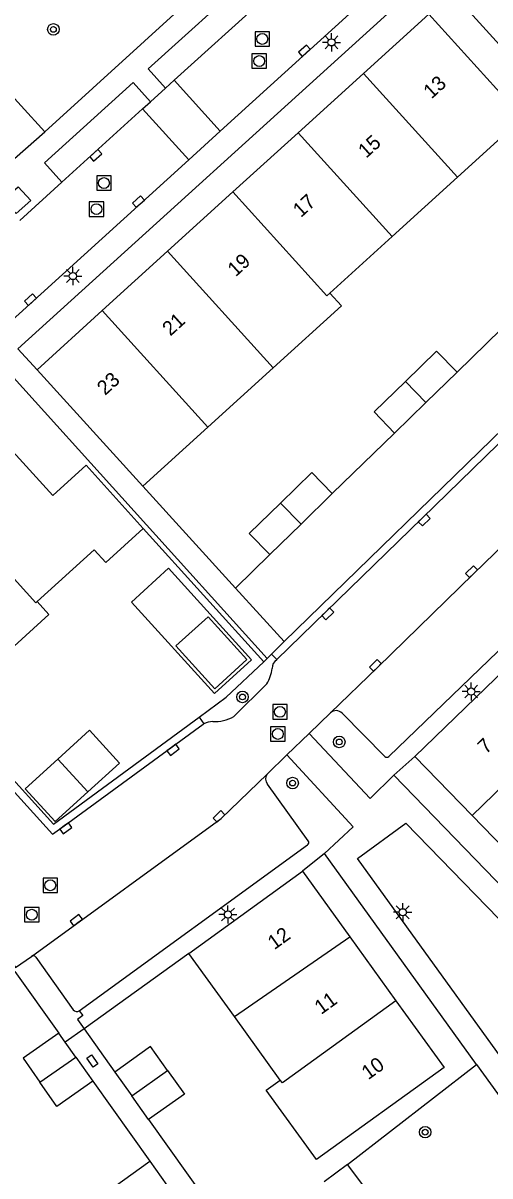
# Model space of a CAD drawing. Extents: x 136000 to 138005, y 398500 to 400500.
# Drawn here: x 137756.4 to 137788.6, y 399554.7 to 399634.3 of the extents above; entities that cross this region are included whole.
import ezdxf

# ---------------------------------------------------------------- set-up
doc = ezdxf.new("R2010")
doc.units = 0
for name, color, linetype in [('gg-afsc-hekwerk', 7, 'Continuous'), ('gg-anno-huisnummerreeks BGT', 7, 'Continuous'), ('gg-bbg-bijgebouw', 7, 'Continuous'), ('gg-bbg-hoofdgebouw', 7, 'Continuous'), ('gg-bbg-luifel en loopbrug', 7, 'Continuous'), ('gg-bbg-tussenscheiding', 7, 'Continuous'), ('gg-knt-verharding', 7, 'Continuous'), ('gg-knt-verharding nz', 7, 'Continuous'), ('gt-grn-groengrens', 7, 'Continuous'), ('gt-grn-vlakafsluiter', 7, 'Continuous'), ('gt-grn-weggrens', 7, 'Continuous'), ('gt-symb-boom', 7, 'Continuous'), ('gt-symb-kolk', 7, 'Continuous'), ('gt-symb-kolk center center', 7, 'Continuous'), ('gt-symb-lichtmast', 7, 'Continuous'), ('gt-symb-rioolschacht', 7, 'Continuous')]:
    doc.layers.add(name, color=color, linetype=linetype)

# ---------------------------------------------------------------- blocks, each defined once
blk = doc.blocks.new('gt0-KOLK')
at = {"layer": 'gt-symb-kolk'}
blk.add_lwpolyline([(0, 0), (0.375, 0), (0.375, 0.4), (-0.375, 0.4), (-0.375, 0), (0, 0)], dxfattribs=at)
blk = doc.blocks.new('gt0-RS')
at = {"layer": 'gt-symb-rioolschacht'}
blk.add_lwpolyline([(-0.5, -0.5), (0.5, -0.5), (0.5, 0.5), (-0.5, 0.5)], close=True, dxfattribs=at)
blk.add_circle((0, 0), 0.375, dxfattribs=at)
blk = doc.blocks.new('gt0-BOOM')
at = {"layer": 'gt-symb-boom'}
for radius in [0.4, 0.2]:
    blk.add_circle((0, 0), radius, dxfattribs=at)
blk = doc.blocks.new('gt0-LMAST')
at = {"layer": 'gt-symb-lichtmast'}
for p, q in [((-0.182, 0.173), (-0.447, 0.438)), ((-0.005, 0.246), (-0.005, 0.621)), ((0.172, 0.173), (0.437, 0.438)), ((-0.255, -0.004), (-0.63, -0.004)), ((-0.182, -0.181), (-0.447, -0.446)), ((-0.005, -0.254), (-0.005, -0.629)), ((0.437, -0.446), (0.172, -0.181)), ((0.245, -0.004), (0.62, -0.004))]:
    blk.add_line(p, q, dxfattribs=at)
blk.add_circle((-0.005, -0.004), 0.25, dxfattribs=at)
blk = doc.blocks.new('gt0-KOLKCC')
at = {"layer": 'gt-symb-kolk center center'}
blk.add_lwpolyline([(-0.375, 0.2), (0.375, 0.2), (0.375, -0.2), (-0.375, -0.2)], close=True, dxfattribs=at)

msp = doc.modelspace()

# ---------------------------------------------------------------- linework, layer by layer
at = {"layer": 'gg-afsc-hekwerk'}
for p, q in [((137790.594, 399614.367), (137786.366, 399610.237)), ((137782.038, 399606.026), (137777.734, 399601.847)), ((137764.637, 399602.356), (137771.034, 399595.315)), ((137764.671, 399599.427), (137772.996, 399590.227)), ((137773.415, 399597.627), (137771.034, 399595.315)), ((137767.823, 399570.08), (137760.58, 399564.857)), ((137760.58, 399564.857), (137762.7, 399561.876)), ((137761.171, 399561.247), (137765.13, 399555.715)), ((137765.036, 399558.591), (137774.772, 399544.999))]:
    msp.add_line(p, q, dxfattribs=at)
for points in [[(137768.526, 399586.389), (137770.411, 399587.771), (137772.996, 399590.227)], [(137751.107, 399587.118), (137758.457, 399579.011), (137768.526, 399586.389)], [(137748.954, 399569.861), (137751.943, 399565.617), (137755.782, 399568.816), (137758.842, 399564.568)]]:
    msp.add_lwpolyline(points, dxfattribs=at)
at = {"layer": 'gg-bbg-bijgebouw'}
for p, q in [((137786.366, 399610.237), (137784.202, 399608.132)), ((137784.202, 399608.132), (137782.038, 399606.026)), ((137777.734, 399601.847), (137775.575, 399599.737)), ((137775.575, 399599.737), (137773.415, 399597.627)), ((137758.774, 399583.503), (137760.837, 399581.241)), ((137759.279, 399563.944), (137758.842, 399564.568)), ((137760.006, 399562.908), (137759.279, 399563.944)), ((137760.006, 399562.908), (137761.171, 399561.247)), ((137762.7, 399561.876), (137763.868, 399560.234)), ((137765.036, 399558.591), (137763.868, 399560.234)), ((137765.13, 399555.715), (137766.299, 399554.075)), ((137778.788, 399555.501), (137777.166, 399554.284)), ((137780.611, 399553.071), (137778.788, 399555.501))]:
    msp.add_line(p, q, dxfattribs=at)
for points in [[(137782.786, 399609.587), (137784.95, 399611.692), (137786.366, 399610.237)], [(137782.038, 399606.026), (137780.622, 399607.481), (137782.786, 399609.587)], [(137774.156, 399601.189), (137776.315, 399603.299), (137777.734, 399601.847)], [(137773.415, 399597.627), (137771.996, 399599.079), (137774.156, 399601.189)], [(137769.147, 399593.327), (137771.821, 399590.375), (137769.611, 399588.36), (137766.931, 399591.319), (137769.147, 399593.327)], [(137760.837, 399581.241), (137758.574, 399579.188), (137756.516, 399581.444), (137758.774, 399583.503)], [(137758.842, 399564.568), (137756.362, 399562.83), (137757.526, 399561.169)], [(137766.343, 399561.994), (137765.173, 399563.635), (137762.7, 399561.876)], [(137766.343, 399561.994), (137767.513, 399560.353), (137765.036, 399558.591)], [(137761.171, 399561.247), (137758.69, 399559.508), (137757.526, 399561.169)], [(137763.825, 399552.312), (137762.656, 399553.952), (137765.13, 399555.715)]]:
    msp.add_lwpolyline(points, dxfattribs=at)
at = {"layer": 'gg-bbg-hoofdgebouw'}
for p, q in [((137779.888, 399630.873), (137784.401, 399634.969)), ((137784.401, 399634.969), (137790.902, 399627.802)), ((137779.888, 399630.873), (137775.376, 399626.776)), ((137790.902, 399627.802), (137786.388, 399623.7)), ((137775.376, 399626.776), (137770.863, 399622.68)), ((137781.878, 399619.601), (137786.388, 399623.7)), ((137770.863, 399622.68), (137766.35, 399618.584)), ((137777.575, 399615.691), (137781.878, 399619.601)), ((137766.35, 399618.584), (137761.838, 399614.487)), ((137761.838, 399614.487), (137757.325, 399610.391)), ((137757.325, 399610.391), (137764.637, 399602.356)), ((137769.136, 399606.434), (137773.651, 399610.527)), ((137764.637, 399602.356), (137769.136, 399606.434)), ((137783.45, 399583.679), (137790.422, 399590.431)), ((137787.4, 399579.608), (137783.45, 399583.679)), ((137791.159, 399575.732), (137787.4, 399579.608)), ((137767.823, 399570.08), (137775.666, 399575.765)), ((137775.666, 399575.765), (137778.949, 399571.22)), ((137778.949, 399571.22), (137782.135, 399566.81)), ((137770.983, 399565.705), (137767.823, 399570.08)), ((137774.143, 399561.329), (137770.983, 399565.705))]:
    msp.add_line(p, q, dxfattribs=at)
for points in [[(137773.651, 399610.527), (137778.378, 399614.812), (137777.575, 399615.691)], [(137749.928, 399602.357), (137754.242, 399606.267), (137758.42, 399601.699), (137760.716, 399603.8), (137764.671, 399599.427)], [(137764.671, 399599.427), (137762.072, 399597.07), (137761.279, 399597.967), (137757.337, 399594.381)], [(137757.337, 399594.381), (137758.145, 399593.493), (137751.214, 399587.185)], [(137782.135, 399566.81), (137785.463, 399562.204), (137776.649, 399555.832), (137773.164, 399560.627), (137774.143, 399561.329)]]:
    msp.add_lwpolyline(points, dxfattribs=at)
at = {"layer": 'gg-bbg-luifel en loopbrug'}
for points in [[(137769.6, 399588.033), (137772.149, 399590.357), (137766.41, 399596.679), (137763.847, 399594.343), (137769.6, 399588.033)], [(137760.837, 399581.241), (137763.027, 399583.228), (137760.961, 399585.497), (137758.774, 399583.503)]]:
    msp.add_lwpolyline(points, dxfattribs=at)
at = {"layer": 'gg-bbg-tussenscheiding'}
for p, q in [((137779.888, 399630.873), (137786.388, 399623.7)), ((137775.376, 399626.776), (137781.878, 399619.601)), ((137766.35, 399618.584), (137773.651, 399610.527)), ((137761.838, 399614.487), (137769.136, 399606.434)), ((137782.786, 399609.587), (137784.202, 399608.132)), ((137774.156, 399601.189), (137775.575, 399599.737)), ((137787.4, 399579.608), (137794.359, 399586.368)), ((137770.983, 399565.705), (137778.949, 399571.22)), ((137757.526, 399561.169), (137760.006, 399562.908)), ((137763.868, 399560.234), (137766.343, 399561.994))]:
    msp.add_line(p, q, dxfattribs=at)
for points in [[(137770.863, 399622.68), (137777.367, 399615.503), (137777.575, 399615.691)], [(137749.928, 399602.357), (137757.237, 399594.291), (137757.337, 399594.381)], [(137782.135, 399566.81), (137774.283, 399561.135), (137774.143, 399561.329)]]:
    msp.add_lwpolyline(points, dxfattribs=at)
at = {"layer": 'gg-knt-verharding'}
for p, q in [((137829.597, 399680.985), (137769.99, 399626.882)), ((137769.565, 399637.493), (137757.857, 399626.826)), ((137790.492, 399631.522), (137784.72, 399637.9)), ((137757.857, 399626.826), (137748.539, 399637.059)), ((137755.996, 399611.851), (137783.116, 399636.411)), ((137766.807, 399630.394), (137773.424, 399636.393)), ((137766.217, 399629.859), (137766.807, 399630.394)), ((137769.99, 399626.882), (137766.807, 399630.394)), ((137765.174, 399628.914), (137766.217, 399629.859)), ((137764.625, 399628.416), (137765.174, 399628.914)), ((137759.05, 399623.361), (137764.625, 399628.416)), ((137764.625, 399628.416), (137767.812, 399624.905)), ((137769.99, 399626.882), (137767.812, 399624.905)), ((137767.812, 399624.905), (137749.01, 399607.839)), ((137756.125, 399620.707), (137759.05, 399623.361)), ((137774.409, 399591.614), (137800.53, 399617.026)), ((137757.325, 399610.391), (137755.996, 399611.851)), ((137754.852, 399610.815), (137773.243, 399590.459)), ((137781.652, 399583.672), (137795.666, 399597.205)), ((137771.034, 399595.315), (137774.409, 399591.614)), ((137774.409, 399591.614), (137773.545, 399590.756)), ((137773.243, 399590.459), (137773.545, 399590.756)), ((137773.545, 399590.756), (137773.908, 399590.379)), ((137773.891, 399590.362), (137773.908, 399590.379)), ((137770.927, 399586.446), (137773.216, 399588.695)), ((137776.137, 399585.274), (137777.603, 399586.706)), ((137778.416, 399586.672), (137781.365, 399583.68)), ((137768.526, 399586.389), (137768.862, 399585.946)), ((137774.587, 399583.8), (137776.137, 399585.274)), ((137773.223, 399582.453), (137774.587, 399583.8)), ((137776.075, 399577.844), (137773.254, 399581.778)), ((137781.997, 399582.383), (137793.702, 399570.298)), ((137760.247, 399566.105), (137776.027, 399577.573)), ((137787.709, 399562.396), (137777.19, 399576.975)), ((137757.241, 399569.825), (137759.832, 399566.173)), ((137760.58, 399564.857), (137759.279, 399563.944)), ((137778.788, 399555.501), (137787.709, 399562.396)), ((137787.709, 399562.396), (137792.214, 399556.142))]:
    msp.add_line(p, q, dxfattribs=at)
for points in [[(137766.217, 399629.859), (137765.018, 399631.181), (137772.227, 399637.713), (137773.424, 399636.393)], [(137759.05, 399623.361), (137757.846, 399624.688), (137763.968, 399630.244), (137765.174, 399628.914)], [(137756.893, 399622.083), (137755.88, 399621.198), (137755.016, 399622.16), (137756.029, 399623.045), (137756.893, 399622.083)], [(137773.908, 399590.379), (137777.284, 399593.677), (137783.952, 399600.152), (137797.933, 399613.755), (137804.662, 399620.336), (137805.002, 399620.657)], [(137750.716, 399586.765), (137758.394, 399578.319), (137759.198, 399578.882), (137768.818, 399585.922), (137768.862, 399585.946)], [(137776.137, 399585.274), (137780.35, 399580.775), (137781.997, 399582.383)], [(137777.19, 399576.975), (137779.184, 399578.821), (137774.587, 399583.8)], [(137793.42, 399557.345), (137779.474, 399576.622), (137782.827, 399579.066), (137798.841, 399562.606)], [(137755.62, 399569.406), (137755.845, 399569.093), (137756.939, 399569.872)], [(137760.247, 399566.105), (137760.48, 399565.783), (137760.121, 399565.516), (137760.58, 399564.857)]]:
    msp.add_lwpolyline(points, dxfattribs=at)
for centre, radius, start, end in [((137770.078, 399590.369), 3.557, 331.93174, 350.06703), ((137774.258, 399589.792), 0.678, 122.76606, 183.12638), ((137769.588, 399588.782), 2.692, 267.60792, 299.81328), ((137777.991, 399586.241), 0.605, 45.38045, 129.83008), ((137769.454, 399584.82), 1.272, 89.01713, 117.73422), ((137781.513, 399583.853), 0.228, 229.30503, 307.50161), ((137773.683, 399582.136), 0.559, 145.45027, 219.80876), ((137775.901, 399577.735), 0.206, 307.92904, 31.98264), ((137757.062, 399569.668), 0.238, 41.30435, 121.00379), ((137760.079, 399566.381), 0.323, 220.0619, 301.32704)]:
    msp.add_arc(centre, radius, start, end, dxfattribs=at)
at = {"layer": 'gg-knt-verharding nz'}
for points in [[(137777.603, 399586.706), (137780.851, 399589.834), (137787.5, 399596.304), (137792.686, 399601.324)], [(137756.939, 399569.872), (137770.049, 399579.392), (137773.223, 399582.453)]]:
    msp.add_lwpolyline(points, dxfattribs=at)
at = {"layer": 'gt-grn-groengrens'}
for p, q in [((137783.45, 399583.679), (137781.997, 399582.383)), ((137777.19, 399576.975), (137775.666, 399575.765))]:
    msp.add_line(p, q, dxfattribs=at)
at = {"layer": 'gt-grn-vlakafsluiter'}
msp.add_line((137773.243, 399590.459), (137772.996, 399590.227), dxfattribs=at)
at = {"layer": 'gt-grn-weggrens'}
msp.add_line((137755.196, 399624.497), (137757.857, 399626.826), dxfattribs=at)

# ---------------------------------------------------------------- block references
at = {"layer": 'gt-symb-boom'}
for p in [(137758.456, 399633.912), (137771.527, 399587.792), (137778.217, 399584.681), (137774.993, 399581.844), (137784.154, 399557.724)]:
    msp.add_blockref('gt0-BOOM', p, dxfattribs=at)
at = {"layer": 'gt-symb-kolk'}
for p, rotation in [((137775.939, 399632.285), 42.40832097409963), ((137761.247, 399625.354), -137.78005223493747), ((137764.465, 399621.87), 41.99141130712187), ((137757.004, 399615.096), 42.59125073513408), ((137783.952, 399600.152), -135.84453797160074), ((137787.5, 399596.304), 44.06417607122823), ((137777.284, 399593.677), -135.66759315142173), ((137780.851, 399589.834), 44.21251795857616), ((137766.61, 399584.303), -143.8225184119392), ((137770.049, 399579.392), 43.9614850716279), ((137759.198, 399578.882), -144.9623610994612), ((137760.157, 399572.21), 35.98049864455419)]:
    msp.add_blockref('gt0-KOLK', p, dxfattribs=dict(at, rotation=rotation))
at = {"layer": 'gt-symb-kolk center center', "rotation": 124.89880158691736}
msp.add_blockref('gt0-KOLKCC', (137761.145, 399562.649), dxfattribs=at)
at = {"layer": 'gt-symb-lichtmast'}
for p in [(137777.683, 399633.019), (137759.812, 399616.876), (137787.339, 399588.169), (137770.528, 399572.767), (137782.606, 399572.918)]:
    msp.add_blockref('gt0-LMAST', p, dxfattribs=at)
at = {"layer": 'gt-symb-rioolschacht'}
for p in [(137772.899, 399633.252), (137772.685, 399631.725), (137761.949, 399623.295), (137761.434, 399621.494), (137774.12, 399586.761), (137773.975, 399585.239), (137758.242, 399574.784), (137756.963, 399572.751)]:
    msp.add_blockref('gt0-RS', p, dxfattribs=at)

# ---------------------------------------------------------------- texts
at = {"layer": 'gg-anno-huisnummerreeks BGT'}
for s, rotation, p in [('13', 42.2, (137784.593, 399629.067)), ('15', 42.2, (137780.081, 399624.971)), ('17', 42.2, (137775.568, 399620.874)), ('19', 42.2, (137771.055, 399616.778)), ('21', 42.2, (137766.543, 399612.682)), ('23', 42.2, (137762.03, 399608.585)), ('7', 44.1, (137788.365, 399583.8)), ('12', 35.8, (137773.728, 399570.291)), ('11', 35.8, (137776.963, 399565.814)), ('10', 35.8, (137780.22, 399561.306))]:
    msp.add_text(s, height=1, rotation=rotation, dxfattribs=at).set_placement(p)

doc.saveas('drawing.dxf')
